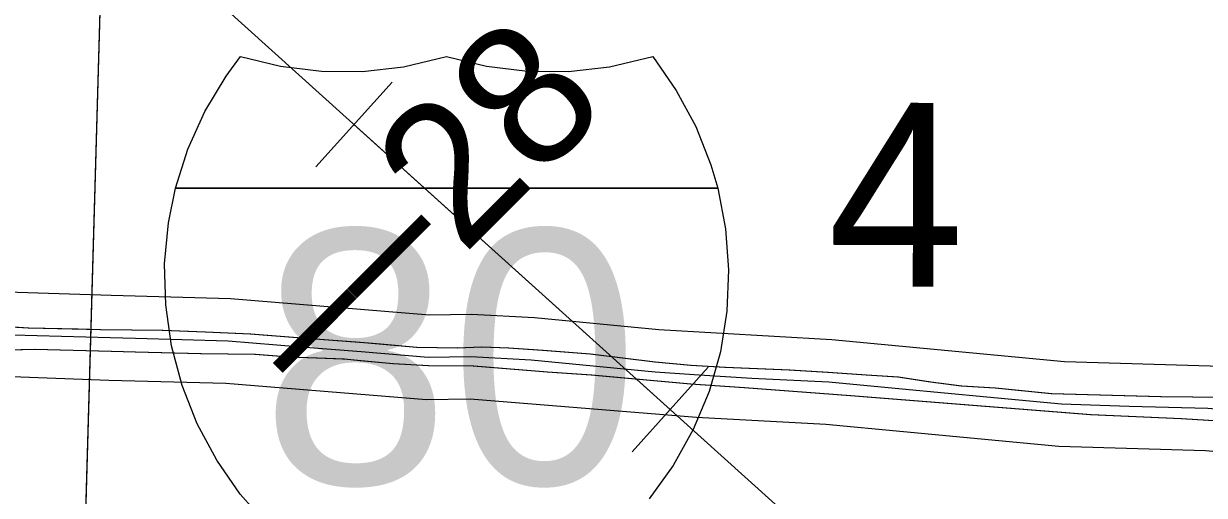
# Model space of a CAD drawing. Extents: x -132.8 to -73.3, y -60 to -26.
# Drawn here: x -107.653 to -106.817, y -33.381 to -33.047 of the extents above; entities that cross this region are included whole.
import ezdxf

# ---------------------------------------------------------------- set-up
doc = ezdxf.new("R2010")
doc.units = 0
for name, color, linetype in [('tdCoDivCarto', 7, 'Continuous'), ('tdCoInt', 7, 'Continuous'), ('tdCoIntCL', 7, 'Continuous'), ('tdCoIntRte', 7, 'Continuous'), ('tdCoPipe', 7, 'Continuous'), ('tdCoPrimary', 7, 'Continuous'), ('tdCoSectLine', 7, 'Continuous'), ('tdCoSectLinePart', 7, 'Continuous'), ('tdCoSectNmbr', 7, 'Continuous'), ('tdCoShieldInt', 7, 'Continuous'), ('tdStHwyIntRefPost1', 7, 'Continuous')]:
    doc.layers.add(name, color=color, linetype=linetype)

msp = doc.modelspace()

# ---------------------------------------------------------------- linework, layer by layer
at = {"layer": 'tdCoDivCarto'}
for p, q in [((-107.64958, -33.2628), (-107.67383, -33.26138)), ((-107.59848, -33.26395), (-107.64958, -33.2628)), ((-107.55475, -33.26441), (-107.59848, -33.26395)), ((-107.52437, -33.26556), (-107.55475, -33.26441)), ((-107.49237, -33.26695), (-107.52437, -33.26556)), ((-107.45923, -33.26971), (-107.49237, -33.26695)), ((-107.40905, -33.27339), (-107.45923, -33.26971)), ((-107.40068, -33.27412), (-107.40905, -33.27339)), ((-107.67483, -33.27844), (-107.64499, -33.2777)), ((-107.64499, -33.2777), (-107.59099, -33.27918)), ((-107.59099, -33.27918), (-107.57394, -33.27958)), ((-107.57394, -33.27958), (-107.52759, -33.28066)), ((-107.52759, -33.28066), (-107.48916, -33.28112)), ((-107.48916, -33.28112), (-107.46453, -33.28297)), ((-107.37476, -33.27638), (-107.40068, -33.27412)), ((-107.34599, -33.27684), (-107.37476, -33.27638)), ((-107.32873, -33.27615), (-107.34599, -33.27684)), ((-107.30962, -33.27684), (-107.32873, -33.27615)), ((-107.28545, -33.27868), (-107.30962, -33.27684)), ((-107.25185, -33.28122), (-107.28545, -33.27868)), ((-107.20605, -33.28674), (-107.25185, -33.28122)), ((-107.46453, -33.28297), (-107.42739, -33.28452)), ((-107.42739, -33.28452), (-107.42609, -33.28458)), ((-107.42609, -33.28458), (-107.4149, -33.28562)), ((-107.4149, -33.28562), (-107.41489, -33.28562)), ((-107.4149, -33.28562), (-107.41489, -33.28562)), ((-107.41489, -33.28562), (-107.39157, -33.2878)), ((-107.39157, -33.2878), (-107.36625, -33.28918)), ((-107.36625, -33.28918), (-107.33448, -33.28941)), ((-107.33448, -33.28941), (-107.28224, -33.29378)), ((-107.1805, -33.28927), (-107.20605, -33.28674)), ((-107.15633, -33.29065), (-107.1805, -33.28927)), ((-107.28224, -33.29378), (-107.25093, -33.29585)), ((-107.25093, -33.29585), (-107.18073, -33.30207)), ((-107.11076, -33.29249), (-107.15633, -33.29065)), ((-107.0836, -33.29411), (-107.11076, -33.29249)), ((-107.05644, -33.29595), (-107.0836, -33.29411)), ((-107.03388, -33.29756), (-107.05644, -33.29595)), ((-107.01087, -33.30101), (-107.03388, -33.29756)), ((-107.18073, -33.30207), (-107.14276, -33.30483)), ((-107.14276, -33.30483), (-107.06749, -33.31035)), ((-106.989, -33.30377), (-107.01087, -33.30101)), ((-106.96506, -33.30515), (-106.989, -33.30377)), ((-106.92524, -33.3093), (-106.96506, -33.30515)), ((-107.06749, -33.31035), (-107.00489, -33.31542)), ((-107.00489, -33.31542), (-106.8974, -33.32393)), ((-106.84791, -33.31137), (-106.92524, -33.3093)), ((-106.8028, -33.31183), (-106.84791, -33.31137)), ((-106.8974, -33.32393), (-106.83341, -33.3267)), ((-106.83341, -33.3267), (-106.78301, -33.32969))]:
    msp.add_line(p, q, dxfattribs=at)
for points in [[(-107.61466, -33.26359), (-107.64958, -33.2628), (-107.67383, -33.26138)], [(-107.61466, -33.26359), (-107.64958, -33.2628), (-107.67383, -33.26138)], [(-107.40068, -33.27412), (-107.40905, -33.27339), (-107.45923, -33.26971), (-107.49237, -33.26695), (-107.52437, -33.26556), (-107.55475, -33.26441), (-107.59848, -33.26395), (-107.64958, -33.2628), (-107.67383, -33.26138)], [(-107.41495, -33.27296), (-107.45923, -33.26971), (-107.49237, -33.26695), (-107.52437, -33.26556), (-107.55475, -33.26441), (-107.59848, -33.26395), (-107.61466, -33.26359)], [(-107.41495, -33.27296), (-107.45923, -33.26971), (-107.49237, -33.26695), (-107.52437, -33.26556), (-107.55475, -33.26441), (-107.59848, -33.26395), (-107.61466, -33.26359)], [(-106.8028, -33.31183), (-106.84791, -33.31137), (-106.92524, -33.3093), (-106.96506, -33.30515), (-106.989, -33.30377), (-107.01087, -33.30101), (-107.03388, -33.29756), (-107.05644, -33.29595), (-107.0836, -33.29411), (-107.11076, -33.29249), (-107.15633, -33.29065), (-107.1805, -33.28927), (-107.20605, -33.28674), (-107.25185, -33.28122), (-107.28545, -33.27868), (-107.30962, -33.27684), (-107.32873, -33.27615), (-107.34599, -33.27684), (-107.37476, -33.27638), (-107.40905, -33.27339), (-107.41495, -33.27296)], [(-106.8028, -33.31183), (-106.84791, -33.31137), (-106.92524, -33.3093), (-106.96506, -33.30515), (-106.989, -33.30377), (-107.01087, -33.30101), (-107.03388, -33.29756), (-107.05644, -33.29595), (-107.0836, -33.29411), (-107.11076, -33.29249), (-107.15633, -33.29065), (-107.1805, -33.28927), (-107.20605, -33.28674), (-107.25185, -33.28122), (-107.28545, -33.27868), (-107.30962, -33.27684), (-107.32873, -33.27615), (-107.34599, -33.27684), (-107.37476, -33.27638), (-107.40905, -33.27339), (-107.41495, -33.27296)], [(-107.67483, -33.27844), (-107.64499, -33.2777), (-107.59099, -33.27918), (-107.57395, -33.27958)], [(-107.67483, -33.27844), (-107.64499, -33.2777), (-107.59099, -33.27918), (-107.57395, -33.27958)], [(-107.67483, -33.27844), (-107.64499, -33.2777), (-107.59099, -33.27918), (-107.57394, -33.27958)], [(-107.57395, -33.27958), (-107.57394, -33.27958)], [(-107.57395, -33.27958), (-107.57394, -33.27958)], [(-107.57394, -33.27958), (-107.52759, -33.28066), (-107.48916, -33.28112), (-107.46453, -33.28297), (-107.42609, -33.28458), (-107.41489, -33.28562)], [(-107.57394, -33.27958), (-107.52759, -33.28066), (-107.48916, -33.28112), (-107.46453, -33.28297), (-107.42609, -33.28458), (-107.41489, -33.28562)], [(-107.57394, -33.27958), (-107.52759, -33.28066), (-107.48916, -33.28112), (-107.46453, -33.28297), (-107.42739, -33.28452)], [(-106.8028, -33.31183), (-106.84791, -33.31137), (-106.92524, -33.3093), (-106.96506, -33.30515), (-106.989, -33.30377), (-107.01087, -33.30101), (-107.03388, -33.29756), (-107.05644, -33.29595), (-107.0836, -33.29411), (-107.11076, -33.29249), (-107.15633, -33.29065), (-107.1805, -33.28927), (-107.20605, -33.28674), (-107.25185, -33.28122), (-107.28545, -33.27868), (-107.30962, -33.27684), (-107.32873, -33.27615), (-107.34599, -33.27684), (-107.37476, -33.27638), (-107.40068, -33.27412)], [(-107.42739, -33.28452), (-107.42609, -33.28458), (-107.4149, -33.28562)], [(-107.41489, -33.28562), (-107.39157, -33.2878), (-107.36625, -33.28918), (-107.33448, -33.28941), (-107.28224, -33.29378), (-107.25093, -33.29585), (-107.18073, -33.30207), (-107.14276, -33.30483), (-107.06749, -33.31035), (-107.00489, -33.31542), (-106.8974, -33.32393), (-106.83341, -33.3267), (-106.78301, -33.32969)], [(-107.41489, -33.28562), (-107.39157, -33.2878), (-107.36625, -33.28918), (-107.33448, -33.28941), (-107.28224, -33.29378), (-107.25093, -33.29585), (-107.18073, -33.30207), (-107.14276, -33.30483), (-107.06749, -33.31035), (-107.00489, -33.31542), (-106.8974, -33.32393), (-106.83341, -33.3267), (-106.78301, -33.32969)], [(-107.41489, -33.28562), (-107.39157, -33.2878), (-107.36625, -33.28918), (-107.33448, -33.28941), (-107.28224, -33.29378), (-107.25093, -33.29585), (-107.18073, -33.30207), (-107.14276, -33.30483), (-107.06749, -33.31035), (-107.00489, -33.31542), (-106.8974, -33.32393), (-106.83341, -33.3267), (-106.78301, -33.32969)]]:
    msp.add_lwpolyline(points, dxfattribs=at)
at = {"layer": 'tdCoInt'}
for points in [[(-107.79074, -33.23296), (-107.5912, -33.2395), (-107.50686, -33.24181), (-107.3658, -33.25332), (-107.33606, -33.25285), (-107.29165, -33.25522), (-107.20361, -33.26373), (-107.08104, -33.27087), (-106.91632, -33.28631), (-106.81308, -33.28943), (-106.64053, -33.30549), (-106.47711, -33.31884), (-106.22916, -33.33602), (-106.16228, -33.33484)], [(-107.7056, -33.29523), (-107.59287, -33.29948), (-107.5102, -33.30174), (-107.36789, -33.31336), (-107.33719, -33.31288), (-107.17684, -33.32584), (-107.08529, -33.33074), (-106.92025, -33.3462), (-106.81634, -33.34937), (-106.64572, -33.36527), (-106.48164, -33.37867), (-106.2305, -33.39606), (-106.21292, -33.39571), (-106.21306, -33.39571), (-106.16429, -33.39493)]]:
    msp.add_lwpolyline(points, dxfattribs=at)
at = {"layer": 'tdCoIntCL'}
msp.add_lwpolyline([(-107.67844, -33.26715), (-107.59204, -33.26949), (-107.5741, -33.26981), (-107.50853, -33.27177), (-107.45667, -33.27601), (-107.41426, -33.27927), (-107.36685, -33.28334), (-107.33662, -33.28286), (-107.29389, -33.28515), (-107.20615, -33.29363), (-107.17483, -33.29591), (-107.13764, -33.29819), (-107.08317, -33.3008), (-107.0313, -33.30568), (-106.97126, -33.31133), (-106.91829, -33.31625), (-106.87049, -33.31809), (-106.81471, -33.3194), (-106.76512, -33.32364), (-106.64313, -33.33538), (-106.57984, -33.34027), (-106.47937, -33.34875), (-106.37691, -33.35387)], dxfattribs=at)
at = {"layer": 'tdCoIntRte'}
for points in [[(-106.80317, -33.31183), (-106.84829, -33.31137), (-106.92562, -33.3093), (-106.96544, -33.30515), (-106.98938, -33.30377), (-107.01125, -33.30101), (-107.03426, -33.29756), (-107.05682, -33.29595), (-107.08398, -33.29411), (-107.11114, -33.29249), (-107.15671, -33.29065), (-107.18088, -33.28927), (-107.20643, -33.28674), (-107.25223, -33.28122), (-107.28583, -33.27868), (-107.31, -33.27684), (-107.3291, -33.27615), (-107.34637, -33.27684), (-107.37514, -33.27638), (-107.40943, -33.27339), (-107.41533, -33.27296), (-107.45961, -33.26971), (-107.49275, -33.26695), (-107.52475, -33.26556), (-107.55513, -33.26441), (-107.59886, -33.26395), (-107.61504, -33.26359), (-107.64996, -33.2628), (-107.67623, -33.26126)], [(-106.80317, -33.31183), (-106.84829, -33.31137), (-106.92562, -33.3093), (-106.96544, -33.30515), (-106.98938, -33.30377), (-107.01125, -33.30101), (-107.03426, -33.29756), (-107.05682, -33.29595), (-107.08398, -33.29411), (-107.11114, -33.29249), (-107.15671, -33.29065), (-107.18088, -33.28927), (-107.20643, -33.28674), (-107.25223, -33.28122), (-107.28583, -33.27868), (-107.31, -33.27684), (-107.3291, -33.27615), (-107.34637, -33.27684), (-107.37514, -33.27638), (-107.40943, -33.27339), (-107.41533, -33.27296), (-107.45961, -33.26971), (-107.49275, -33.26695), (-107.52475, -33.26556), (-107.55513, -33.26441), (-107.59886, -33.26395), (-107.61504, -33.26359), (-107.64996, -33.2628), (-107.67421, -33.26138)], [(-107.6752, -33.27844), (-107.64537, -33.2777), (-107.59136, -33.27918), (-107.57432, -33.27958), (-107.52797, -33.28066), (-107.48953, -33.28112), (-107.46491, -33.28297), (-107.42647, -33.28458), (-107.39194, -33.2878), (-107.36663, -33.28918), (-107.33486, -33.28941), (-107.28262, -33.29378), (-107.25131, -33.29585), (-107.18111, -33.30207), (-107.14313, -33.30483), (-107.06787, -33.31035), (-107.00526, -33.31542), (-106.89778, -33.32393), (-106.83379, -33.3267), (-106.78338, -33.32969)], [(-107.6752, -33.27844), (-107.64537, -33.2777), (-107.59136, -33.27918), (-107.57432, -33.27958), (-107.52797, -33.28066), (-107.48953, -33.28112), (-107.46491, -33.28297), (-107.42647, -33.28458), (-107.39194, -33.2878), (-107.36663, -33.28918), (-107.33486, -33.28941), (-107.28262, -33.29378), (-107.25131, -33.29585), (-107.18111, -33.30207), (-107.14313, -33.30483), (-107.06787, -33.31035), (-107.00526, -33.31542), (-106.89778, -33.32393), (-106.83379, -33.3267), (-106.78338, -33.32969)]]:
    msp.add_lwpolyline(points, dxfattribs=at)
at = {"layer": 'tdCoPipe'}
for p, q in [((-107.39237, -33.08872), (-107.44636, -33.14864)), ((-107.16855, -33.29038), (-107.22244, -33.35019))]:
    msp.add_line(p, q, dxfattribs=at)
for points in [[(-105.84741, -34.51648), (-106.69537, -33.77096), (-107.51339, -33.03397), (-107.94224, -32.60252)], [(-107.19554, -33.32034), (-107.41936, -33.11868)]]:
    msp.add_lwpolyline(points, dxfattribs=at)
at = {"layer": 'tdCoPrimary'}
msp.add_line((-107.4149, -33.28562), (-107.41489, -33.28562), dxfattribs=at)
msp.add_line((-107.4149, -33.28562), (-107.41489, -33.28562), dxfattribs=at)
for points in [[(-107.40068, -33.27412), (-107.40905, -33.27339), (-107.45923, -33.26971), (-107.49237, -33.26695), (-107.52437, -33.26556), (-107.55475, -33.26441), (-107.59848, -33.26395), (-107.64958, -33.2628), (-107.67383, -33.26138)], [(-107.40068, -33.27412), (-107.40905, -33.27339), (-107.45923, -33.26971), (-107.49237, -33.26695), (-107.52437, -33.26556), (-107.55475, -33.26441), (-107.59848, -33.26395), (-107.64958, -33.2628), (-107.67383, -33.26138)], [(-106.8028, -33.31183), (-106.84791, -33.31137), (-106.92524, -33.3093), (-106.96506, -33.30515), (-106.989, -33.30377), (-107.01087, -33.30101), (-107.03388, -33.29756), (-107.05644, -33.29595), (-107.0836, -33.29411), (-107.11076, -33.29249), (-107.15633, -33.29065), (-107.1805, -33.28927), (-107.20605, -33.28674), (-107.25185, -33.28122), (-107.28545, -33.27868), (-107.30962, -33.27684), (-107.32873, -33.27615), (-107.34599, -33.27684), (-107.37476, -33.27638), (-107.40068, -33.27412), (-107.40905, -33.27339), (-107.45923, -33.26971), (-107.49237, -33.26695), (-107.52437, -33.26556), (-107.55475, -33.26441), (-107.59848, -33.26395), (-107.64958, -33.2628), (-107.67383, -33.26138)], [(-107.67483, -33.27844), (-107.64499, -33.2777), (-107.59099, -33.27918), (-107.57394, -33.27958)], [(-107.67483, -33.27844), (-107.64499, -33.2777), (-107.59099, -33.27918), (-107.57394, -33.27958)], [(-107.67483, -33.27844), (-107.64499, -33.2777), (-107.59099, -33.27918), (-107.57394, -33.27958), (-107.52759, -33.28066), (-107.48916, -33.28112), (-107.46453, -33.28297), (-107.42739, -33.28452), (-107.42609, -33.28458), (-107.4149, -33.28562), (-107.41489, -33.28562), (-107.39157, -33.2878), (-107.36625, -33.28918), (-107.33448, -33.28941), (-107.28224, -33.29378), (-107.25093, -33.29585), (-107.18073, -33.30207), (-107.14276, -33.30483), (-107.06749, -33.31035), (-107.00489, -33.31542), (-106.8974, -33.32393), (-106.83341, -33.3267), (-106.78301, -33.32969)], [(-107.57394, -33.27958), (-107.52759, -33.28066), (-107.48916, -33.28112), (-107.46453, -33.28297), (-107.42739, -33.28452)], [(-107.57394, -33.27958), (-107.52759, -33.28066), (-107.48916, -33.28112), (-107.46453, -33.28297), (-107.42739, -33.28452)], [(-106.8028, -33.31183), (-106.84791, -33.31137), (-106.92524, -33.3093), (-106.96506, -33.30515), (-106.989, -33.30377), (-107.01087, -33.30101), (-107.03388, -33.29756), (-107.05644, -33.29595), (-107.0836, -33.29411), (-107.11076, -33.29249), (-107.15633, -33.29065), (-107.1805, -33.28927), (-107.20605, -33.28674), (-107.25185, -33.28122), (-107.28545, -33.27868), (-107.30962, -33.27684), (-107.32873, -33.27615), (-107.34599, -33.27684), (-107.37476, -33.27638), (-107.40068, -33.27412)], [(-106.8028, -33.31183), (-106.84791, -33.31137), (-106.92524, -33.3093), (-106.96506, -33.30515), (-106.989, -33.30377), (-107.01087, -33.30101), (-107.03388, -33.29756), (-107.05644, -33.29595), (-107.0836, -33.29411), (-107.11076, -33.29249), (-107.15633, -33.29065), (-107.1805, -33.28927), (-107.20605, -33.28674), (-107.25185, -33.28122), (-107.28545, -33.27868), (-107.30962, -33.27684), (-107.32873, -33.27615), (-107.34599, -33.27684), (-107.37476, -33.27638), (-107.40068, -33.27412)], [(-107.42739, -33.28452), (-107.42609, -33.28458), (-107.4149, -33.28562)], [(-107.42739, -33.28452), (-107.42609, -33.28458), (-107.4149, -33.28562)], [(-107.41489, -33.28562), (-107.39157, -33.2878), (-107.36625, -33.28918), (-107.33448, -33.28941), (-107.28224, -33.29378), (-107.25093, -33.29585), (-107.18073, -33.30207), (-107.14276, -33.30483), (-107.06749, -33.31035), (-107.00489, -33.31542), (-106.8974, -33.32393), (-106.83341, -33.3267), (-106.78301, -33.32969)], [(-107.41489, -33.28562), (-107.39157, -33.2878), (-107.36625, -33.28918), (-107.33448, -33.28941), (-107.28224, -33.29378), (-107.25093, -33.29585), (-107.18073, -33.30207), (-107.14276, -33.30483), (-107.06749, -33.31035), (-107.00489, -33.31542), (-106.8974, -33.32393), (-106.83341, -33.3267), (-106.78301, -33.32969)]]:
    msp.add_lwpolyline(points, dxfattribs=at)
at = {"layer": 'tdCoSectLine'}
msp.add_lwpolyline([(-107.61971, -33.76376), (-107.59133, -32.76596)], dxfattribs=at)
at = {"layer": 'tdCoSectLinePart'}
msp.add_lwpolyline([(-107.61886, -33.73379), (-107.59133, -32.76596)], dxfattribs=at)
at = {"layer": 'tdCoShieldInt'}
msp.add_line((-107.54263, -33.16383), (-107.16524, -33.16383), dxfattribs=at)
for points in [[(-107.48047, -33.40198), (-107.49984, -33.38018), (-107.51655, -33.35628), (-107.53035, -33.33058), (-107.54106, -33.30346), (-107.54853, -33.27527), (-107.55267, -33.2464), (-107.55342, -33.21725), (-107.55076, -33.18821), (-107.54582, -33.16383), (-107.53699, -33.13604), (-107.52497, -33.10947), (-107.50993, -33.08448), (-107.49973, -33.07061), (-107.47139, -33.07749), (-107.44244, -33.08102), (-107.41328, -33.08115), (-107.3843, -33.07787), (-107.3538, -33.07061), (-107.32546, -33.07749), (-107.29651, -33.08102), (-107.26735, -33.08115), (-107.23837, -33.07787), (-107.20787, -33.07061), (-107.19115, -33.09451), (-107.17733, -33.12019), (-107.1666, -33.1473), (-107.16178, -33.16383), (-107.15624, -33.19246), (-107.15408, -33.22154), (-107.15532, -33.25068), (-107.15996, -33.27947), (-107.16792, -33.30753), (-107.17909, -33.33447), (-107.19334, -33.35992), (-107.21045, -33.38353)], [(-107.48047, -33.40198), (-107.49984, -33.38018), (-107.51655, -33.35628), (-107.53035, -33.33058), (-107.54106, -33.30346), (-107.54853, -33.27527), (-107.55267, -33.2464), (-107.55342, -33.21725), (-107.55076, -33.18821), (-107.54582, -33.16383), (-107.16178, -33.16383), (-107.15624, -33.19246), (-107.15408, -33.22154), (-107.15532, -33.25068), (-107.15996, -33.27947), (-107.16792, -33.30753), (-107.17909, -33.33447), (-107.19334, -33.35992), (-107.21045, -33.38353)]]:
    msp.add_lwpolyline(points, dxfattribs=at)
msp.add_lwpolyline([(-107.54582, -33.16383), (-107.53699, -33.13604), (-107.52497, -33.10947), (-107.50993, -33.08448), (-107.49973, -33.07061), (-107.47139, -33.07749), (-107.44244, -33.08102), (-107.41328, -33.08115), (-107.3843, -33.07787), (-107.3538, -33.07061), (-107.32546, -33.07749), (-107.29651, -33.08102), (-107.26735, -33.08115), (-107.23837, -33.07787), (-107.20787, -33.07061), (-107.19115, -33.09451), (-107.17733, -33.12019), (-107.1666, -33.1473), (-107.16178, -33.16383)], close=True, dxfattribs=at)

# ---------------------------------------------------------------- texts
at = {"layer": 'tdCoSectNmbr'}
msp.add_text('4', height=0.13, rotation=359.91939, dxfattribs=at).set_placement((-107.08405, -33.23325))
at = {"layer": 'tdCoShieldInt'}
msp.add_text('80', height=0.18, dxfattribs=at).set_placement((-107.48525, -33.37313))
at = {"layer": 'tdStHwyIntRefPost1'}
msp.add_text('‒‒28', height=0.1, rotation=45, dxfattribs=at).set_placement((-107.44727, -33.317))

doc.saveas('drawing.dxf')
